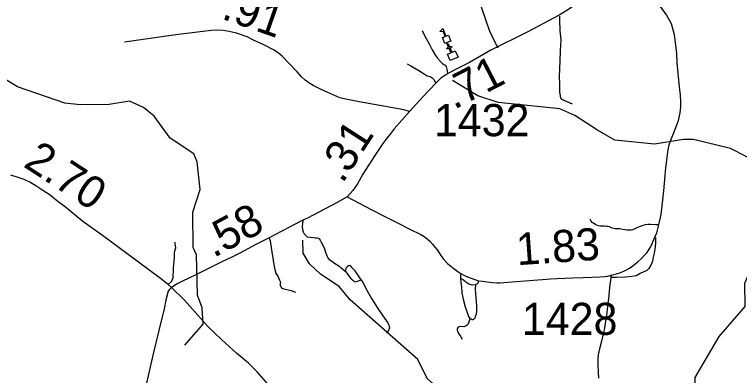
# Model space of a CAD drawing. Extents: x 2290615 to 2522933, y 819489 to 1012715.
# Drawn here: x 2358471 to 2369757, y 977226 to 982844 of the extents above; entities that cross this region are included whole.
import ezdxf

# ---------------------------------------------------------------- set-up
doc = ezdxf.new("R2010")
doc.units = 0
for name, color, linetype in [('Exist Cultural Church CELL', 7, 'Continuous'), ('Exist Cultural Educational Facility Middle CELL', 7, 'Continuous'), ('Exist Hydrographic Creek Single Shore', 7, 'Continuous'), ('Exist Hydrographic Misc Water Feature', 7, 'Continuous'), ('Exist Road Non-System Type 51', 7, 'Continuous'), ('Exist Road Primary NC Attributed', 7, 'Continuous'), ('Exist Road Primary NC Mileage Hundredths English Label', 7, 'Continuous'), ('Exist Road Secondary Mileage Hundredths English Label', 7, 'Continuous'), ('Exist Road Secondary Type 51 Attributed', 7, 'Continuous'), ('Exist Road Secondary Type 51 Number Label', 7, 'Continuous')]:
    doc.layers.add(name, color=color, linetype=linetype)

msp = doc.modelspace()

# ---------------------------------------------------------------- linework, layer by layer
at = {"layer": 'Exist Cultural Church CELL'}
msp.add_lwpolyline([(2365213, 982226), (2365265, 982249), (2365235, 982319), (2365206, 982306), (2365200, 982321), (2365229, 982334), (2365206, 982389), (2365220, 982395), (2365244, 982340), (2365273, 982352), (2365280, 982338), (2365250, 982325), (2365280, 982255), (2365333, 982278), (2365375, 982180), (2365255, 982129)], close=True, dxfattribs=at)
at = {"layer": 'Exist Cultural Educational Facility Middle CELL'}
msp.add_lwpolyline([(2365167, 982394), (2365131, 982485), (2365174, 982502), (2365147, 982572), (2365094, 982577), (2365136, 982625), (2365183, 982506), (2365226, 982523), (2365262, 982431)], close=True, dxfattribs=at)
at = {"layer": 'Exist Hydrographic Creek Single Shore'}
msp.add_lwpolyline([(2368656, 975641), (2368700, 975857), (2368728, 976249), (2368818, 976423), (2369081, 976670), (2369112, 976879), (2369060, 976995), (2369066, 977195), (2369441, 977831), (2369843, 978297), (2369838, 978661), (2369927, 978872), (2370543, 979554)], dxfattribs=at)
at = {"layer": 'Exist Hydrographic Misc Water Feature'}
for points in [[(2361122, 977699), (2361410, 978026), (2361390, 978278), (2361321, 978475), (2361305, 979101), (2361254, 979218), (2361247, 979766), (2361360, 980118), (2361313, 980549), (2361261, 980675), (2360892, 980920), (2360646, 981261), (2360478, 981398), (2360260, 981497), (2359944, 981442), (2359494, 981436), (2359252, 981466), (2358516, 981718), (2358021, 982019)], [(2367816, 980886), (2367547, 981042), (2367195, 981271), (2366960, 981376), (2366001, 981474), (2365683, 981576), (2365289, 981816)], [(2370543, 979554), (2370441, 979655), (2370339, 979818), (2370347, 979851), (2369954, 980557), (2369870, 980629), (2369618, 980760), (2369042, 980900), (2368883, 980900), (2368434, 980826), (2367816, 980886)], [(2367878, 976273), (2367874, 976276), (2367511, 976570), (2367207, 976738), (2367056, 976837), (2366889, 976909), (2366646, 977056), (2366529, 977087), (2366212, 977084), (2365937, 977040), (2365623, 976843), (2365490, 976844), (2365314, 976883), (2365088, 977005), (2364894, 977178), (2364749, 977477), (2363696, 978405), (2363527, 978612), (2363233, 978800), (2363065, 978964), (2362963, 979130), (2362960, 979330)]]:
    msp.add_lwpolyline(points, dxfattribs=at)
at = {"layer": 'Exist Road Non-System Type 51'}
msp.add_line((2367759, 978787), (2367755, 978753), dxfattribs=at)
msp.add_line((2367759, 978787), (2367755, 978753), dxfattribs=at)
for points in [[(2365706, 983069), (2365739, 982948), (2365858, 982602), (2365934, 982445), (2365994, 982326)], [(2366955, 982817), (2366957, 982761), (2366961, 982590), (2366973, 982452), (2366965, 982282), (2366959, 982121), (2366948, 981880), (2366952, 981759), (2366957, 981636), (2366969, 981549), (2366986, 981528), (2367150, 981451)], [(2364818, 982593), (2364854, 982516), (2364924, 982385), (2364971, 982293), (2365022, 982208), (2365055, 982166), (2365103, 982113), (2365134, 982079), (2365154, 982066), (2365176, 982055), (2365190, 982037), (2365206, 981974), (2365212, 981918)], [(2364818, 982593), (2364854, 982516), (2364924, 982385), (2364971, 982293), (2365022, 982208), (2365055, 982166), (2365103, 982113), (2365134, 982079), (2365154, 982066), (2365176, 982055), (2365190, 982037), (2365206, 981974), (2365212, 981918)], [(2364582, 982076), (2364638, 982043), (2364767, 981973), (2364864, 981910), (2364896, 981890), (2364940, 981877), (2364956, 981871), (2364972, 981859), (2364983, 981849), (2364999, 981832), (2365029, 981777)], [(2364582, 982076), (2364638, 982043), (2364767, 981973), (2364864, 981910), (2364896, 981890), (2364940, 981877), (2364956, 981871), (2364972, 981859), (2364983, 981849), (2364999, 981832), (2365029, 981777)], [(2362959, 979644), (2362952, 979585), (2362949, 979547), (2362953, 979498), (2362964, 979462), (2362980, 979432), (2363002, 979408), (2363014, 979396), (2363027, 979386), (2363073, 979379), (2363125, 979374), (2363157, 979370), (2363181, 979370), (2363201, 979362), (2363215, 979355), (2363229, 979333), (2363246, 979299), (2363289, 979210), (2363311, 979146), (2363332, 979086), (2363346, 979058), (2363367, 979031), (2363395, 979013), (2363429, 978989), (2363453, 978976), (2363522, 978930), (2363558, 978899), (2363578, 978883), (2363619, 978850)], [(2362959, 979644), (2362952, 979585), (2362949, 979547), (2362953, 979498), (2362964, 979462), (2362980, 979432), (2363002, 979408), (2363014, 979396), (2363027, 979386), (2363073, 979379), (2363125, 979374), (2363157, 979370), (2363181, 979370), (2363201, 979362), (2363215, 979355), (2363229, 979333), (2363246, 979299), (2363289, 979210), (2363311, 979146), (2363332, 979086), (2363346, 979058), (2363367, 979031), (2363395, 979013), (2363429, 978989), (2363453, 978976), (2363522, 978930), (2363558, 978899), (2363578, 978883), (2363619, 978850)], [(2368503, 979571), (2368448, 979570), (2368370, 979575), (2368331, 979575), (2368288, 979568), (2368251, 979561), (2368209, 979547), (2368160, 979524), (2368129, 979506), (2368093, 979490), (2368072, 979485), (2368003, 979487), (2367941, 979498), (2367894, 979506), (2367821, 979507), (2367773, 979521), (2367734, 979538), (2367711, 979543), (2367688, 979546), (2367653, 979550), (2367618, 979550), (2367586, 979551), (2367562, 979557), (2367537, 979566), (2367516, 979574), (2367463, 979607), (2367448, 979627), (2367434, 979656)], [(2360861, 978642), (2360908, 978683), (2360938, 978738), (2360948, 978897), (2360959, 979060), (2360963, 979145), (2360980, 979211), (2360970, 979274), (2360970, 979299)], [(2362433, 979369), (2362448, 979322), (2362472, 979181), (2362493, 979053), (2362507, 978951), (2362522, 978875), (2362532, 978837), (2362536, 978823), (2362574, 978761), (2362598, 978709), (2362610, 978680), (2362606, 978652), (2362607, 978629), (2362615, 978603), (2362632, 978587), (2362663, 978575), (2362780, 978547), (2362846, 978525)], [(2368450, 979372), (2368449, 979298), (2368443, 979228), (2368427, 979129), (2368415, 979065), (2368400, 979004), (2368384, 978951), (2368346, 978893), (2368312, 978860), (2368212, 978811), (2368148, 978778), (2368080, 978765), (2367982, 978757), (2367843, 978750), (2367755, 978753)], [(2363866, 978713), (2363836, 978760), (2363773, 978854), (2363722, 978907), (2363704, 978929), (2363690, 978936), (2363668, 978932), (2363654, 978920), (2363636, 978900), (2363619, 978850)], [(2363866, 978713), (2363836, 978760), (2363773, 978854), (2363722, 978907), (2363704, 978929), (2363690, 978936), (2363668, 978932), (2363654, 978920), (2363636, 978900), (2363619, 978850)], [(2363619, 978850), (2363649, 978812), (2363682, 978766), (2363712, 978731), (2363735, 978707), (2363757, 978689), (2363769, 978685), (2363789, 978688), (2363811, 978696), (2363866, 978713)], [(2363619, 978850), (2363649, 978812), (2363682, 978766), (2363712, 978731), (2363735, 978707), (2363757, 978689), (2363769, 978685), (2363789, 978688), (2363811, 978696), (2363866, 978713)], [(2365417, 978813), (2365415, 978785), (2365414, 978759), (2365412, 978739)], [(2365417, 978813), (2365415, 978785), (2365414, 978759), (2365412, 978739)], [(2365412, 978739), (2365458, 978712), (2365498, 978684), (2365529, 978663), (2365545, 978653), (2365573, 978643), (2365607, 978639), (2365645, 978640)], [(2365412, 978739), (2365419, 978671), (2365427, 978603), (2365436, 978514), (2365456, 978412), (2365485, 978294), (2365516, 978207), (2365539, 978143), (2365557, 978111)], [(2365412, 978739), (2365458, 978712), (2365498, 978684), (2365529, 978663), (2365545, 978653), (2365573, 978643), (2365607, 978639), (2365645, 978640)], [(2365412, 978739), (2365419, 978671), (2365427, 978603), (2365436, 978514), (2365456, 978412), (2365485, 978294), (2365516, 978207), (2365539, 978143), (2365557, 978111)], [(2367755, 978753), (2367748, 978709), (2367733, 978599), (2367725, 978471), (2367701, 978301), (2367684, 978165), (2367664, 978034), (2367649, 977936), (2367636, 977874), (2367607, 977762), (2367578, 977643), (2367554, 977545), (2367550, 977499), (2367550, 977399), (2367555, 977271), (2367560, 977185)], [(2367755, 978753), (2367748, 978709), (2367733, 978599), (2367725, 978471), (2367701, 978301), (2367684, 978165), (2367664, 978034), (2367649, 977936), (2367636, 977874), (2367607, 977762), (2367578, 977643), (2367554, 977545), (2367550, 977499), (2367550, 977399), (2367555, 977271), (2367560, 977185)], [(2363866, 978713), (2363893, 978671), (2363954, 978554), (2364026, 978423), (2364118, 978284), (2364205, 978153), (2364282, 978044), (2364299, 978010), (2364305, 977988), (2364307, 977964), (2364300, 977948), (2364294, 977928), (2364282, 977910), (2364262, 977882)], [(2363866, 978713), (2363893, 978671), (2363954, 978554), (2364026, 978423), (2364118, 978284), (2364205, 978153), (2364282, 978044), (2364299, 978010), (2364305, 977988), (2364307, 977964), (2364300, 977948), (2364294, 977928), (2364282, 977910), (2364262, 977882)], [(2365645, 978640), (2365644, 978566), (2365654, 978438), (2365663, 978308), (2365662, 978228), (2365657, 978180), (2365643, 978136), (2365635, 978116), (2365622, 978102), (2365608, 978094), (2365596, 978092), (2365580, 978101), (2365557, 978111)], [(2365645, 978640), (2365644, 978566), (2365654, 978438), (2365663, 978308), (2365662, 978228), (2365657, 978180), (2365643, 978136), (2365635, 978116), (2365622, 978102), (2365608, 978094), (2365596, 978092), (2365580, 978101), (2365557, 978111)], [(2365694, 978699), (2365687, 978677), (2365683, 978662), (2365669, 978646), (2365645, 978640)], [(2365694, 978699), (2365687, 978677), (2365683, 978662), (2365669, 978646), (2365645, 978640)], [(2365557, 978111), (2365542, 978057), (2365528, 978021), (2365515, 978007), (2365493, 977994), (2365463, 977984), (2365413, 977987), (2365393, 977985), (2365375, 977977), (2365365, 977961), (2365361, 977947), (2365362, 977931), (2365366, 977909), (2365388, 977873), (2365417, 977829), (2365439, 977792)], [(2365557, 978111), (2365542, 978057), (2365528, 978021), (2365515, 978007), (2365493, 977994), (2365463, 977984), (2365413, 977987), (2365393, 977985), (2365375, 977977), (2365365, 977961), (2365361, 977947), (2365362, 977931), (2365366, 977909), (2365388, 977873), (2365417, 977829), (2365439, 977792)]]:
    msp.add_lwpolyline(points, dxfattribs=at)
at = {"layer": 'Exist Road Primary NC Attributed'}
for points in [[(2360916, 978594), (2360861, 978642), (2360842, 978657), (2360744, 978735), (2360238, 979107), (2359839, 979405), (2359536, 979624), (2359266, 979843), (2359126, 979951), (2359024, 980031), (2358911, 980104), (2358818, 980169), (2358709, 980233), (2358623, 980277), (2358527, 980309), (2358415, 980343)], [(2363231, 976162), (2362246, 977285), (2362111, 977420), (2361929, 977573), (2361697, 977779), (2361580, 977896), (2361485, 977984), (2361117, 978398), (2360916, 978594)]]:
    msp.add_lwpolyline(points, dxfattribs=at)
at = {"layer": 'Exist Road Secondary Type 51 Attributed'}
for points in [[(2367651, 983370), (2367575, 983284), (2367305, 983078), (2367095, 982923), (2366949, 982836), (2366452, 982571), (2365884, 982287), (2365554, 982098), (2365417, 982028), (2365325, 981984), (2365260, 981946), (2365212, 981918), (2365182, 981901), (2365155, 981883), (2365125, 981862), (2365097, 981841), (2365053, 981801), (2365029, 981777), (2364826, 981565), (2364617, 981335)], [(2363648, 980004), (2363838, 979906), (2364033, 979806), (2364214, 979711), (2364434, 979601), (2364623, 979503), (2364794, 979420), (2364846, 979388), (2364893, 979353), (2364935, 979317), (2364977, 979270), (2365020, 979220), (2365053, 979175), (2365095, 979111), (2365146, 979042), (2365213, 978971), (2365288, 978908), (2365373, 978843), (2365417, 978813), (2365477, 978782), (2365522, 978760), (2365562, 978743), (2365636, 978718), (2365694, 978699), (2365756, 978695), (2365826, 978684), (2365911, 978673), (2365977, 978668), (2366027, 978669), (2366149, 978678), (2366278, 978688), (2366418, 978697), (2366550, 978709), (2366690, 978721), (2366816, 978730), (2366911, 978737), (2367043, 978741), (2367163, 978744), (2367323, 978752), (2367457, 978758), (2367583, 978761), (2367655, 978764), (2367705, 978769), (2367759, 978787), (2367840, 978810), (2367909, 978829), (2367979, 978860), (2368043, 978894), (2368097, 978930), (2368173, 978995), (2368232, 979047), (2368275, 979092), (2368313, 979137), (2368370, 979221), (2368401, 979290), (2368436, 979370), (2368470, 979447), (2368503, 979571), (2368536, 979730), (2368553, 979868), (2368578, 980102), (2368601, 980337), (2368612, 980461), (2368616, 980490), (2368631, 980624), (2368646, 980739), (2368663, 980813), (2368686, 980887), (2368729, 980990), (2368809, 981192), (2368835, 981315), (2368841, 981405), (2368845, 981487), (2368837, 981587), (2368822, 981718), (2368788, 982093), (2368780, 982242), (2368746, 982528), (2368697, 982697), (2368622, 982837), (2368526, 982971)], [(2364617, 981335), (2364529, 981359), (2364158, 981427), (2363835, 981487), (2363601, 981529), (2363536, 981546), (2363350, 981629), (2363236, 981683), (2363121, 981738), (2363051, 981780), (2362994, 981823), (2362936, 981875), (2362871, 981954), (2362748, 982083), (2362637, 982196), (2362575, 982247), (2362503, 982294), (2362350, 982372), (2362193, 982445), (2362093, 982496), (2361928, 982554), (2361812, 982579), (2361718, 982594), (2361634, 982602), (2361534, 982594), (2360982, 982528), (2360181, 982415)], [(2364617, 981335), (2364383, 981066), (2364332, 981002), (2364249, 980900), (2364203, 980838), (2364143, 980743), (2364082, 980651), (2363894, 980358), (2363809, 980210), (2363735, 980106), (2363648, 980004)], [(2363648, 980004), (2363491, 979919), (2363030, 979674), (2362959, 979644), (2362729, 979525), (2362433, 979369), (2362240, 979269), (2361976, 979128), (2361853, 979068), (2361699, 978993), (2361499, 978898), (2361292, 978794), (2361087, 978693), (2361002, 978650), (2360916, 978594)], [(2360916, 978594), (2360884, 978562), (2360864, 978537), (2360828, 978397), (2360800, 978264), (2360719, 977924), (2360631, 977561), (2360500, 976992)]]:
    msp.add_lwpolyline(points, dxfattribs=at)

# ---------------------------------------------------------------- texts
at = {"layer": 'Exist Road Primary NC Mileage Hundredths English Label'}
msp.add_text('2.70', height=500, rotation=326.9574, dxfattribs=at).set_placement((2358592, 980486))
at = {"layer": 'Exist Road Secondary Mileage Hundredths English Label'}
for s, rotation, p in [('.91', 340.6767, (2361677, 982783)), ('.71', 27.2611, (2365313, 981358)), ('.31', 57.1735, (2363576, 980201)), ('.58', 28.1843, (2361569, 979050)), ('1.83', 3.9296, (2366297, 978941))]:
    msp.add_text(s, height=500, rotation=rotation, dxfattribs=at).set_placement(p)
at = {"layer": 'Exist Road Secondary Type 51 Number Label'}
for s, p in [('1432', (2365000, 980950)), ('1428', (2366369, 977857))]:
    msp.add_text(s, height=500, rotation=360, dxfattribs=at).set_placement(p)

doc.saveas('drawing.dxf')
